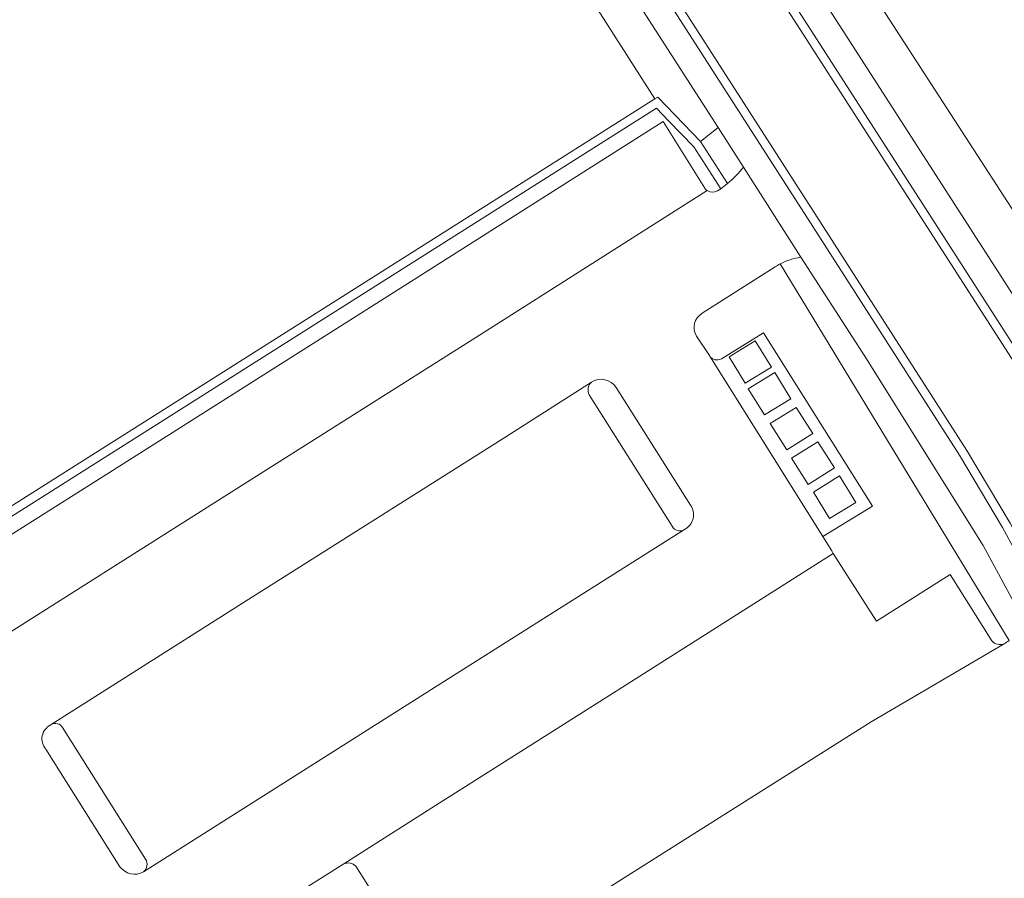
# Model space of a CAD drawing. Extents: x 184422 to 188298, y 343471 to 350189.
# Tile 480 of 513: x 187404 to 187461, y 349383 to 349432. Entities that reach past the tile are written whole.
import ezdxf

# ---------------------------------------------------------------- set-up
doc = ezdxf.new("R2010")
doc.units = 0
for name, color, linetype, lineweight in [('B-WA-GR-BEPLANTING_CULTUUR_HEESTERS-GV', 252, 'Continuous', 18), ('B-WA-GR-GRAS-GV', 252, 'Continuous', 13), ('B-WA-OG-TERREIN_CULTUURSCHEIDING-GV', 252, 'Continuous', 18), ('B-WA-OG-TERREIN_ERF-GV', 252, 'Continuous', 18), ('B-WA-OG-WEG-GV', 252, 'Continuous', 18), ('B-WA-VH-VERHARDING_ASFALT-GV', 252, 'Continuous', 18), ('B-WA-VH-VERHARDING_BETONSTRAATSTEEN-GV', 252, 'Continuous', 18), ('B-WA-VH-VERHARDING_GESLOTEN-GV', 252, 'Continuous', 18)]:
    doc.layers.add(name, color=color, linetype=linetype, lineweight=lineweight)

msp = doc.modelspace()

# ---------------------------------------------------------------- linework, layer by layer
at = {"layer": 'B-WA-GR-BEPLANTING_CULTUUR_HEESTERS-GV', "flags": 128}
for points in [[(187444.897, 349422.915), (187443.341, 349425.344), (187440.871, 349427.907), (187440.698, 349427.798), (187379.302, 349388.942), (187376.739, 349389.188), (187375.381, 349389.095), (187372.81, 349388.502), (187371.584, 349388.018), (187370.413, 349387.419), (187368.119, 349385.664), (187367.021, 349384.496), (187365.095, 349381.78), (187363.003, 349379.119), (187362.064, 349378.003), (187360.208, 349376.03), (187357.95, 349373.805), (187355.568, 349371.619), (187353.52, 349369.865), (187350.026, 349367.186)], [(187444.897, 349422.915), (187443.341, 349425.344), (187440.871, 349427.907), (187440.698, 349427.798), (187379.302, 349388.942), (187376.739, 349389.188), (187375.381, 349389.095), (187372.81, 349388.502), (187371.584, 349388.018), (187370.413, 349387.419), (187368.119, 349385.664), (187367.021, 349384.496), (187365.095, 349381.78), (187363.003, 349379.119), (187362.064, 349378.003), (187360.208, 349376.03), (187357.95, 349373.805), (187355.568, 349371.619), (187353.52, 349369.865), (187350.026, 349367.186)], [(187444.897, 349422.915), (187443.341, 349425.344), (187440.871, 349427.907), (187440.698, 349427.798), (187379.302, 349388.942), (187376.739, 349389.188), (187375.381, 349389.095), (187372.81, 349388.502), (187371.584, 349388.018), (187370.413, 349387.419), (187368.119, 349385.664), (187367.021, 349384.496), (187365.095, 349381.78), (187363.003, 349379.119), (187362.064, 349378.003), (187360.208, 349376.03), (187357.95, 349373.805), (187355.568, 349371.619), (187353.52, 349369.865), (187350.026, 349367.186)], [(187367.408, 349384.177), (187368.457, 349385.292), (187370.679, 349386.993), (187371.793, 349387.563), (187372.957, 349388.022), (187375.455, 349388.599), (187376.734, 349388.686), (187379.446, 349388.442), (187392.106, 349396.454), (187440.793, 349427.267), (187441.514, 349426.519), (187442.948, 349425.031), (187444.5, 349422.608)], [(187367.408, 349384.177), (187368.457, 349385.292), (187370.679, 349386.993), (187371.793, 349387.563), (187372.957, 349388.022), (187375.455, 349388.599), (187376.734, 349388.686), (187379.446, 349388.442), (187392.106, 349396.454), (187440.793, 349427.267), (187441.514, 349426.519), (187442.948, 349425.031), (187444.5, 349422.608)], [(187367.408, 349384.177), (187368.457, 349385.292), (187370.679, 349386.993), (187371.793, 349387.563), (187372.957, 349388.022), (187375.455, 349388.599), (187376.734, 349388.686), (187379.446, 349388.442), (187392.106, 349396.454), (187440.793, 349427.267), (187441.514, 349426.519), (187442.948, 349425.031), (187444.5, 349422.608)], [(187447.645, 349418.1), (187443.425, 349415.421)], [(187447.645, 349418.1), (187443.425, 349415.421)], [(187447.645, 349418.1), (187443.425, 349415.421)], [(187461.152, 349396.523), (187454.788, 349406.988), (187447.93, 349418.267)], [(187461.152, 349396.523), (187454.788, 349406.988), (187447.93, 349418.267)], [(187461.152, 349396.523), (187454.788, 349406.988), (187447.93, 349418.267)], [(187443.099, 349414.089), (187443.848, 349412.981), (187443.867, 349412.951)], [(187443.099, 349414.089), (187443.848, 349412.981), (187443.867, 349412.951)], [(187443.099, 349414.089), (187443.848, 349412.981), (187443.867, 349412.951)], [(187444.539, 349412.783), (187446.977, 349414.285), (187453.258, 349404.289), (187450.401, 349402.521), (187450.912, 349401.705), (187450.999, 349401.54)], [(187444.539, 349412.783), (187446.977, 349414.285), (187453.258, 349404.289), (187450.401, 349402.521), (187450.912, 349401.705), (187450.999, 349401.54)], [(187444.539, 349412.783), (187446.977, 349414.285), (187453.258, 349404.289), (187450.401, 349402.521), (187450.912, 349401.705), (187450.999, 349401.54)], [(187450.999, 349401.54), (187453.494, 349397.647), (187457.751, 349400.336), (187460.154, 349396.5)], [(187450.999, 349401.54), (187453.494, 349397.647), (187457.751, 349400.336), (187460.154, 349396.5)], [(187450.999, 349401.54), (187453.494, 349397.647), (187457.751, 349400.336), (187460.154, 349396.5)]]:
    msp.add_lwpolyline(points, dxfattribs=at)
at = {"layer": 'B-WA-GR-BEPLANTING_CULTUUR_HEESTERS-GV'}
for points in [[(187444.5, 349422.608, 0.017129), (187444.897, 349422.915)], [(187444.5, 349422.608, 0.017129), (187444.897, 349422.915)], [(187444.5, 349422.608, 0.017129), (187444.897, 349422.915)], [(187447.93, 349418.267, 0.020713), (187447.645, 349418.1)], [(187447.93, 349418.267, 0.020713), (187447.645, 349418.1)], [(187447.93, 349418.267, 0.020713), (187447.645, 349418.1)], [(187443.425, 349415.421, 0.401128), (187443.099, 349414.089)], [(187443.425, 349415.421, 0.401128), (187443.099, 349414.089)], [(187443.425, 349415.421, 0.401128), (187443.099, 349414.089)], [(187443.867, 349412.951, 0.383077), (187444.539, 349412.783)], [(187443.867, 349412.951, 0.383077), (187444.539, 349412.783)], [(187443.867, 349412.951, 0.383077), (187444.539, 349412.783)], [(187460.154, 349396.5, 0.298523), (187460.858, 349396.328)], [(187460.154, 349396.5, 0.298523), (187460.858, 349396.328)], [(187460.154, 349396.5, 0.298523), (187460.858, 349396.328)], [(187460.858, 349396.328, 0.022802), (187461.152, 349396.523)], [(187460.858, 349396.328, 0.022802), (187461.152, 349396.523)], [(187460.858, 349396.328, 0.022802), (187461.152, 349396.523)]]:
    msp.add_lwpolyline(points, format="xyb", dxfattribs=at)
at = {"layer": 'B-WA-GR-GRAS-GV', "flags": 128}
msp.add_lwpolyline([(187273.548, 349436.474), (187346.961, 349365.087), (187348.594, 349366.187), (187350.026, 349367.186), (187353.52, 349369.865), (187355.568, 349371.619), (187357.95, 349373.805), (187360.208, 349376.03), (187362.064, 349378.003), (187363.003, 349379.119), (187365.095, 349381.78), (187367.021, 349384.496), (187368.119, 349385.664), (187370.413, 349387.419), (187371.584, 349388.018), (187372.81, 349388.502), (187375.381, 349389.095), (187376.739, 349389.188), (187379.302, 349388.942), (187440.698, 349427.798), (187419.631, 349460.793)], dxfattribs=at)
msp.add_lwpolyline([(187273.548, 349436.474), (187346.961, 349365.087), (187348.594, 349366.187), (187350.026, 349367.186), (187353.52, 349369.865), (187355.568, 349371.619), (187357.95, 349373.805), (187360.208, 349376.03), (187362.064, 349378.003), (187363.003, 349379.119), (187365.095, 349381.78), (187367.021, 349384.496), (187368.119, 349385.664), (187370.413, 349387.419), (187371.584, 349388.018), (187372.81, 349388.502), (187375.381, 349389.095), (187376.739, 349389.188), (187379.302, 349388.942), (187440.698, 349427.798), (187419.631, 349460.793)], dxfattribs=at)
msp.add_lwpolyline([(187273.548, 349436.474), (187346.961, 349365.087), (187348.594, 349366.187), (187350.026, 349367.186), (187353.52, 349369.865), (187355.568, 349371.619), (187357.95, 349373.805), (187360.208, 349376.03), (187362.064, 349378.003), (187363.003, 349379.119), (187365.095, 349381.78), (187367.021, 349384.496), (187368.119, 349385.664), (187370.413, 349387.419), (187371.584, 349388.018), (187372.81, 349388.502), (187375.381, 349389.095), (187376.739, 349389.188), (187379.302, 349388.942), (187440.698, 349427.798), (187419.631, 349460.793)], dxfattribs=at)
at = {"layer": 'B-WA-OG-TERREIN_CULTUURSCHEIDING-GV', "flags": 128}
msp.add_lwpolyline([(187444.356, 349426.155), (187438.938, 349434.601), (187421.321, 349461.882), (187419.631, 349460.793), (187440.698, 349427.798), (187440.871, 349427.907), (187443.341, 349425.344)], close=True, dxfattribs=at)
msp.add_lwpolyline([(187444.356, 349426.155), (187438.938, 349434.601), (187421.321, 349461.882), (187419.631, 349460.793), (187440.698, 349427.798), (187440.871, 349427.907), (187443.341, 349425.344)], close=True, dxfattribs=at)
msp.add_lwpolyline([(187444.356, 349426.155), (187438.938, 349434.601), (187421.321, 349461.882), (187419.631, 349460.793), (187440.698, 349427.798), (187440.871, 349427.907), (187443.341, 349425.344)], close=True, dxfattribs=at)
for points in [[(187444.314, 349422.481), (187444.5, 349422.608), (187442.948, 349425.031), (187441.514, 349426.519), (187440.793, 349427.267), (187392.106, 349396.454), (187392.62, 349395.737), (187409.434, 349406.363), (187425.439, 349416.497), (187441.174, 349426.486), (187443.581, 349422.639)], [(187444.314, 349422.481), (187444.5, 349422.608), (187442.948, 349425.031), (187441.514, 349426.519), (187440.793, 349427.267), (187392.106, 349396.454), (187392.62, 349395.737), (187409.434, 349406.363), (187425.439, 349416.497), (187441.174, 349426.486), (187443.581, 349422.639)], [(187444.314, 349422.481), (187444.5, 349422.608), (187442.948, 349425.031), (187441.514, 349426.519), (187440.793, 349427.267), (187392.106, 349396.454), (187392.62, 349395.737), (187409.434, 349406.363), (187425.439, 349416.497), (187441.174, 349426.486), (187443.581, 349422.639)], [(187445.826, 349423.864), (187444.356, 349426.155), (187443.341, 349425.344)], [(187445.826, 349423.864), (187444.356, 349426.155), (187443.341, 349425.344)], [(187445.826, 349423.864), (187444.356, 349426.155), (187443.341, 349425.344)], [(187443.341, 349425.344), (187444.897, 349422.915)], [(187443.341, 349425.344), (187444.897, 349422.915)], [(187443.341, 349425.344), (187444.897, 349422.915)], [(187422.754, 349383.637), (187415.872, 349379.303), (187414.601, 349378.493), (187412.898, 349377.383)], [(187422.754, 349383.637), (187415.872, 349379.303), (187414.601, 349378.493), (187412.898, 349377.383)], [(187422.754, 349383.637), (187415.872, 349379.303), (187414.601, 349378.493), (187412.898, 349377.383)], [(187427.914, 349376.421), (187423.437, 349383.502)], [(187427.914, 349376.421), (187423.437, 349383.502)], [(187427.914, 349376.421), (187423.437, 349383.502)]]:
    msp.add_lwpolyline(points, dxfattribs=at)
at = {"layer": 'B-WA-OG-TERREIN_CULTUURSCHEIDING-GV'}
for points in [[(187444.897, 349422.915, 0.051124), (187445.826, 349423.864)], [(187444.897, 349422.915, 0.051124), (187445.826, 349423.864)], [(187444.897, 349422.915, 0.051124), (187445.826, 349423.864)], [(187443.581, 349422.639, 0.079875), (187443.725, 349422.507)], [(187443.581, 349422.639, 0.079875), (187443.725, 349422.507)], [(187443.581, 349422.639, 0.079875), (187443.725, 349422.507)], [(187443.725, 349422.507, 0.268253), (187444.314, 349422.481)], [(187443.725, 349422.507, 0.268253), (187444.314, 349422.481)], [(187443.725, 349422.507, 0.268253), (187444.314, 349422.481)], [(187423.437, 349383.502, 0.285632), (187422.754, 349383.637)], [(187423.437, 349383.502, 0.285632), (187422.754, 349383.637)], [(187423.437, 349383.502, 0.285632), (187422.754, 349383.637)]]:
    msp.add_lwpolyline(points, format="xyb", dxfattribs=at)
at = {"layer": 'B-WA-OG-TERREIN_ERF-GV', "flags": 128}
msp.add_lwpolyline([(187394.224, 349525.139), (187394.408, 349524.036), (187394.612, 349522.937), (187394.703, 349520.841), (187411.349, 349496.991), (187428.269, 349472.606), (187446.968, 349443.63), (187464.386, 349416.707), (187470.315, 349406.468), (187475.984, 349396.914), (187480.006, 349386.104), (187482.124, 349378.933), (187483.585, 349373.064), (187485.252, 349367.327), (187486.35, 349363.7), (187529.296, 349362.954), (187614.439, 349361.899)], dxfattribs=at)
msp.add_lwpolyline([(187394.224, 349525.139), (187394.408, 349524.036), (187394.612, 349522.937), (187394.703, 349520.841), (187411.349, 349496.991), (187428.269, 349472.606), (187446.968, 349443.63), (187464.386, 349416.707), (187470.315, 349406.468), (187475.984, 349396.914), (187480.006, 349386.104), (187482.124, 349378.933), (187483.585, 349373.064), (187485.252, 349367.327), (187486.35, 349363.7), (187529.296, 349362.954), (187614.439, 349361.899)], dxfattribs=at)
msp.add_lwpolyline([(187394.224, 349525.139), (187394.408, 349524.036), (187394.612, 349522.937), (187394.703, 349520.841), (187411.349, 349496.991), (187428.269, 349472.606), (187446.968, 349443.63), (187464.386, 349416.707), (187470.315, 349406.468), (187475.984, 349396.914), (187480.006, 349386.104), (187482.124, 349378.933), (187483.585, 349373.064), (187485.252, 349367.327), (187486.35, 349363.7), (187529.296, 349362.954), (187614.439, 349361.899)], dxfattribs=at)
at = {"layer": 'B-WA-OG-WEG-GV', "flags": 128}
msp.add_lwpolyline([(187482.862, 349363.761), (187486.35, 349363.7), (187485.252, 349367.327), (187483.585, 349373.064), (187482.124, 349378.933), (187480.006, 349386.104), (187475.984, 349396.914), (187470.315, 349406.468), (187464.386, 349416.707), (187446.968, 349443.63), (187428.269, 349472.606), (187411.349, 349496.991), (187394.703, 349520.841), (187386.599, 349529.886), (187385.11, 349528.774), (187385.504, 349528.294), (187385.31, 349528.123), (187397.154, 349512.547), (187401.765, 349506.293), (187406.324, 349500), (187415.66, 349486.747), (187424.759, 349473.329), (187425.086, 349472.885), (187463.577, 349413.051)], dxfattribs=at)
msp.add_lwpolyline([(187482.862, 349363.761), (187486.35, 349363.7), (187485.252, 349367.327), (187483.585, 349373.064), (187482.124, 349378.933), (187480.006, 349386.104), (187475.984, 349396.914), (187470.315, 349406.468), (187464.386, 349416.707), (187446.968, 349443.63), (187428.269, 349472.606), (187411.349, 349496.991), (187394.703, 349520.841), (187386.599, 349529.886), (187385.11, 349528.774), (187385.504, 349528.294), (187385.31, 349528.123), (187397.154, 349512.547), (187401.765, 349506.293), (187406.324, 349500), (187415.66, 349486.747), (187424.759, 349473.329), (187425.086, 349472.885), (187463.577, 349413.051)], dxfattribs=at)
msp.add_lwpolyline([(187482.862, 349363.761), (187486.35, 349363.7), (187485.252, 349367.327), (187483.585, 349373.064), (187482.124, 349378.933), (187480.006, 349386.104), (187475.984, 349396.914), (187470.315, 349406.468), (187464.386, 349416.707), (187446.968, 349443.63), (187428.269, 349472.606), (187411.349, 349496.991), (187394.703, 349520.841), (187386.599, 349529.886), (187385.11, 349528.774), (187385.504, 349528.294), (187385.31, 349528.123), (187397.154, 349512.547), (187401.765, 349506.293), (187406.324, 349500), (187415.66, 349486.747), (187424.759, 349473.329), (187425.086, 349472.885), (187463.577, 349413.051)], dxfattribs=at)
at = {"layer": 'B-WA-VH-VERHARDING_ASFALT-GV', "flags": 128}
for points in [[(187463.577, 349413.051), (187425.086, 349472.885), (187424.759, 349473.329), (187415.66, 349486.747), (187406.324, 349500), (187401.765, 349506.293), (187397.154, 349512.547), (187385.31, 349528.123), (187384.179, 349529.61)], [(187463.577, 349413.051), (187425.086, 349472.885), (187424.759, 349473.329), (187415.66, 349486.747), (187406.324, 349500), (187401.765, 349506.293), (187397.154, 349512.547), (187385.31, 349528.123), (187384.179, 349529.61)], [(187463.577, 349413.051), (187425.086, 349472.885), (187424.759, 349473.329), (187415.66, 349486.747), (187406.324, 349500), (187401.765, 349506.293), (187397.154, 349512.547), (187385.31, 349528.123), (187384.179, 349529.61)], [(187370.142, 349529.088), (187371.191, 349528.669), (187372.203, 349528.168), (187373.174, 349527.583), (187374.096, 349526.922), (187375.593, 349525.627), (187376.932, 349524.171), (187389.775, 349507.156), (187392.413, 349503.584), (187395.036, 349500), (187406.442, 349483.997), (187417.52, 349467.767), (187421.321, 349461.882), (187438.938, 349434.601), (187444.356, 349426.155), (187445.826, 349423.864), (187449.131, 349418.653), (187452.921, 349412.791), (187456.056, 349407.775), (187459.653, 349402.02), (187462.077, 349397.528)], [(187370.142, 349529.088), (187371.191, 349528.669), (187372.203, 349528.168), (187373.174, 349527.583), (187374.096, 349526.922), (187375.593, 349525.627), (187376.932, 349524.171), (187389.775, 349507.156), (187392.413, 349503.584), (187395.036, 349500), (187406.442, 349483.997), (187417.52, 349467.767), (187421.321, 349461.882), (187438.938, 349434.601), (187444.356, 349426.155), (187445.826, 349423.864), (187449.131, 349418.653), (187452.921, 349412.791), (187456.056, 349407.775), (187459.653, 349402.02), (187462.077, 349397.528)], [(187370.142, 349529.088), (187371.191, 349528.669), (187372.203, 349528.168), (187373.174, 349527.583), (187374.096, 349526.922), (187375.593, 349525.627), (187376.932, 349524.171), (187389.775, 349507.156), (187392.413, 349503.584), (187395.036, 349500), (187406.442, 349483.997), (187417.52, 349467.767), (187421.321, 349461.882), (187438.938, 349434.601), (187444.356, 349426.155), (187445.826, 349423.864), (187449.131, 349418.653), (187452.921, 349412.791), (187456.056, 349407.775), (187459.653, 349402.02), (187462.077, 349397.528)], [(187461.989, 349411.746), (187423.481, 349471.66), (187422.975, 349472.368), (187413.633, 349486.132), (187404.035, 349499.709), (187399.766, 349505.571), (187395.448, 349511.4), (187383.873, 349526.651), (187384.271, 349526.954), (187384.119, 349527.154)], [(187461.989, 349411.746), (187423.481, 349471.66), (187422.975, 349472.368), (187413.633, 349486.132), (187404.035, 349499.709), (187399.766, 349505.571), (187395.448, 349511.4), (187383.873, 349526.651), (187384.271, 349526.954), (187384.119, 349527.154)], [(187461.989, 349411.746), (187423.481, 349471.66), (187422.975, 349472.368), (187413.633, 349486.132), (187404.035, 349499.709), (187399.766, 349505.571), (187395.448, 349511.4), (187383.873, 349526.651), (187384.271, 349526.954), (187384.119, 349527.154)], [(187384.119, 349527.154), (187384.271, 349526.954), (187395.848, 349511.7), (187400.169, 349505.867), (187404.441, 349500), (187414.044, 349486.417), (187423.385, 349472.654), (187423.895, 349471.941), (187462.408, 349412.02)], [(187384.119, 349527.154), (187384.271, 349526.954), (187395.848, 349511.7), (187400.169, 349505.867), (187404.441, 349500), (187414.044, 349486.417), (187423.385, 349472.654), (187423.895, 349471.941), (187462.408, 349412.02)], [(187384.119, 349527.154), (187384.271, 349526.954), (187395.848, 349511.7), (187400.169, 349505.867), (187404.441, 349500), (187414.044, 349486.417), (187423.385, 349472.654), (187423.895, 349471.941), (187462.408, 349412.02)], [(187475.253, 349341.406), (187474.181, 349272.349), (187475.688, 349272.326), (187476.546, 349329.025), (187476.765, 349342.381), (187476.525, 349351.159), (187475.483, 349361.319), (187473.827, 349370.16), (187471.733, 349378.035), (187467.831, 349388.913), (187464.462, 349396.252), (187460.774, 349403.055), (187458.282, 349407.235), (187449.814, 349420.43), (187439.799, 349436.056), (187418.837, 349468.526), (187408.048, 349484.375), (187396.938, 349500), (187394.002, 349504.018), (187391.045, 349508.022), (187379.454, 349523.298), (187379.33, 349523.462)], [(187475.253, 349341.406), (187474.181, 349272.349), (187475.688, 349272.326), (187476.546, 349329.025), (187476.765, 349342.381), (187476.525, 349351.159), (187475.483, 349361.319), (187473.827, 349370.16), (187471.733, 349378.035), (187467.831, 349388.913), (187464.462, 349396.252), (187460.774, 349403.055), (187458.282, 349407.235), (187449.814, 349420.43), (187439.799, 349436.056), (187418.837, 349468.526), (187408.048, 349484.375), (187396.938, 349500), (187394.002, 349504.018), (187391.045, 349508.022), (187379.454, 349523.298), (187379.33, 349523.462)], [(187475.253, 349341.406), (187474.181, 349272.349), (187475.688, 349272.326), (187476.546, 349329.025), (187476.765, 349342.381), (187476.525, 349351.159), (187475.483, 349361.319), (187473.827, 349370.16), (187471.733, 349378.035), (187467.831, 349388.913), (187464.462, 349396.252), (187460.774, 349403.055), (187458.282, 349407.235), (187449.814, 349420.43), (187439.799, 349436.056), (187418.837, 349468.526), (187408.048, 349484.375), (187396.938, 349500), (187394.002, 349504.018), (187391.045, 349508.022), (187379.454, 349523.298), (187379.33, 349523.462)], [(187440.22, 349436.326), (187450.235, 349420.7), (187458.707, 349407.498), (187461.209, 349403.302), (187464.909, 349396.476), (187468.294, 349389.102), (187472.211, 349378.184), (187474.315, 349370.27), (187475.978, 349361.391), (187477.024, 349351.191), (187477.265, 349342.384), (187477.046, 349329.017), (187476.188, 349272.32), (187480.957, 349272.267), (187481.074, 349278.632), (187481.307, 349290.487), (187481.606, 349304.723), (187482.137, 349320.339), (187482.373, 349341.338)], [(187440.22, 349436.326), (187450.235, 349420.7), (187458.707, 349407.498), (187461.209, 349403.302), (187464.909, 349396.476), (187468.294, 349389.102), (187472.211, 349378.184), (187474.315, 349370.27), (187475.978, 349361.391), (187477.024, 349351.191), (187477.265, 349342.384), (187477.046, 349329.017), (187476.188, 349272.32), (187480.957, 349272.267), (187481.074, 349278.632), (187481.307, 349290.487), (187481.606, 349304.723), (187482.137, 349320.339), (187482.373, 349341.338)], [(187440.22, 349436.326), (187450.235, 349420.7), (187458.707, 349407.498), (187461.209, 349403.302), (187464.909, 349396.476), (187468.294, 349389.102), (187472.211, 349378.184), (187474.315, 349370.27), (187475.978, 349361.391), (187477.024, 349351.191), (187477.265, 349342.384), (187477.046, 349329.017), (187476.188, 349272.32), (187480.957, 349272.267), (187481.074, 349278.632), (187481.307, 349290.487), (187481.606, 349304.723), (187482.137, 349320.339), (187482.373, 349341.338)], [(187449.131, 349418.653), (187445.826, 349423.864)], [(187449.131, 349418.653), (187445.826, 349423.864)], [(187449.131, 349418.653), (187445.826, 349423.864)], [(187444.5, 349422.608), (187444.314, 349422.481)], [(187444.5, 349422.608), (187444.314, 349422.481)], [(187444.5, 349422.608), (187444.314, 349422.481)], [(187443.725, 349422.507), (187430.36, 349414.03), (187416.237, 349405.088), (187401.883, 349396), (187394.765, 349391.462), (187393.285, 349390.519), (187393.539, 349390.133), (187395.025, 349391.056)], [(187443.725, 349422.507), (187430.36, 349414.03), (187416.237, 349405.088), (187401.883, 349396), (187394.765, 349391.462), (187393.285, 349390.519), (187393.539, 349390.133), (187395.025, 349391.056)], [(187443.725, 349422.507), (187430.36, 349414.03), (187416.237, 349405.088), (187401.883, 349396), (187394.765, 349391.462), (187393.285, 349390.519), (187393.539, 349390.133), (187395.025, 349391.056)], [(187443.425, 349415.421), (187447.645, 349418.1)], [(187443.425, 349415.421), (187447.645, 349418.1)], [(187443.425, 349415.421), (187447.645, 349418.1)], [(187450.401, 349402.521), (187443.867, 349412.951), (187443.848, 349412.981), (187443.099, 349414.089)], [(187450.401, 349402.521), (187443.867, 349412.951), (187443.848, 349412.981), (187443.099, 349414.089)], [(187450.401, 349402.521), (187443.867, 349412.951), (187443.848, 349412.981), (187443.099, 349414.089)], [(187405.824, 349391.652), (187405.847, 349391.666), (187417.477, 349399.051), (187431.881, 349408.158), (187437.035, 349411.447)], [(187405.824, 349391.652), (187405.847, 349391.666), (187417.477, 349399.051), (187431.881, 349408.158), (187437.035, 349411.447)], [(187405.824, 349391.652), (187405.847, 349391.666), (187417.477, 349399.051), (187431.881, 349408.158), (187437.035, 349411.447)], [(187438.475, 349411.141), (187442.758, 349404.345)], [(187438.475, 349411.141), (187442.758, 349404.345)], [(187438.475, 349411.141), (187442.758, 349404.345)], [(187442.421, 349402.935), (187442.42, 349402.934), (187442.419, 349402.933), (187427.769, 349393.682), (187411.176, 349383.165)], [(187442.421, 349402.935), (187442.42, 349402.934), (187442.419, 349402.933), (187427.769, 349393.682), (187411.176, 349383.165)], [(187442.421, 349402.935), (187442.42, 349402.934), (187442.419, 349402.933), (187427.769, 349393.682), (187411.176, 349383.165)], [(187412.898, 349377.383), (187414.601, 349378.493), (187415.872, 349379.303), (187422.754, 349383.637), (187428.246, 349387.131), (187439.039, 349393.964), (187450.999, 349401.54), (187450.912, 349401.705), (187450.401, 349402.521)], [(187412.898, 349377.383), (187414.601, 349378.493), (187415.872, 349379.303), (187422.754, 349383.637), (187428.246, 349387.131), (187439.039, 349393.964), (187450.999, 349401.54), (187450.912, 349401.705), (187450.401, 349402.521)], [(187412.898, 349377.383), (187414.601, 349378.493), (187415.872, 349379.303), (187422.754, 349383.637), (187428.246, 349387.131), (187439.039, 349393.964), (187450.999, 349401.54), (187450.912, 349401.705), (187450.401, 349402.521)], [(187460.858, 349396.328), (187453.178, 349391.824), (187438.784, 349382.73), (187428.188, 349375.963), (187428.699, 349375.112), (187430.941, 349371.55)], [(187460.858, 349396.328), (187453.178, 349391.824), (187438.784, 349382.73), (187428.188, 349375.963), (187428.699, 349375.112), (187430.941, 349371.55)], [(187460.858, 349396.328), (187453.178, 349391.824), (187438.784, 349382.73), (187428.188, 349375.963), (187428.699, 349375.112), (187430.941, 349371.55)], [(187409.823, 349383.462), (187405.55, 349390.254)], [(187409.823, 349383.462), (187405.55, 349390.254)], [(187409.823, 349383.462), (187405.55, 349390.254)]]:
    msp.add_lwpolyline(points, dxfattribs=at)
at = {"layer": 'B-WA-VH-VERHARDING_ASFALT-GV'}
for points in [[(187445.826, 349423.864, -0.051124), (187444.897, 349422.915)], [(187445.826, 349423.864, -0.051124), (187444.897, 349422.915)], [(187445.826, 349423.864, -0.051124), (187444.897, 349422.915)], [(187444.897, 349422.915, -0.017129), (187444.5, 349422.608)], [(187444.897, 349422.915, -0.017129), (187444.5, 349422.608)], [(187444.897, 349422.915, -0.017129), (187444.5, 349422.608)], [(187444.314, 349422.481, -0.268253), (187443.725, 349422.507)], [(187444.314, 349422.481, -0.268253), (187443.725, 349422.507)], [(187444.314, 349422.481, -0.268253), (187443.725, 349422.507)], [(187447.93, 349418.267, -0.086491), (187449.131, 349418.653)], [(187447.93, 349418.267, -0.086491), (187449.131, 349418.653)], [(187447.93, 349418.267, -0.086491), (187449.131, 349418.653)], [(187447.645, 349418.1, -0.020713), (187447.93, 349418.267)], [(187447.645, 349418.1, -0.020713), (187447.93, 349418.267)], [(187447.645, 349418.1, -0.020713), (187447.93, 349418.267)], [(187443.099, 349414.089, -0.401128), (187443.425, 349415.421)], [(187443.099, 349414.089, -0.401128), (187443.425, 349415.421)], [(187443.099, 349414.089, -0.401128), (187443.425, 349415.421)], [(187437.035, 349411.447, -0.402884), (187438.475, 349411.141)], [(187437.035, 349411.447, -0.402884), (187438.475, 349411.141)], [(187437.035, 349411.447, -0.402884), (187438.475, 349411.141)], [(187442.758, 349404.345, -0.457421), (187442.421, 349402.935)], [(187442.758, 349404.345, -0.457421), (187442.421, 349402.935)], [(187442.758, 349404.345, -0.457421), (187442.421, 349402.935)], [(187461.152, 349396.523, -0.022802), (187460.858, 349396.328)], [(187461.152, 349396.523, -0.022802), (187460.858, 349396.328)], [(187461.152, 349396.523, -0.022802), (187460.858, 349396.328)], [(187405.55, 349390.254, -0.504957), (187405.824, 349391.652)], [(187405.55, 349390.254, -0.504957), (187405.824, 349391.652)], [(187405.55, 349390.254, -0.504957), (187405.824, 349391.652)], [(187411.176, 349383.165, -0.380628), (187409.823, 349383.462)], [(187411.176, 349383.165, -0.380628), (187409.823, 349383.462)], [(187411.176, 349383.165, -0.380628), (187409.823, 349383.462)]]:
    msp.add_lwpolyline(points, format="xyb", dxfattribs=at)
at = {"layer": 'B-WA-VH-VERHARDING_BETONSTRAATSTEEN-GV', "flags": 128}
for points in [[(187462.408, 349412.02), (187423.895, 349471.941), (187423.385, 349472.654), (187414.044, 349486.417), (187404.441, 349500), (187400.169, 349505.867), (187395.848, 349511.7), (187384.271, 349526.954), (187383.873, 349526.651), (187395.448, 349511.4), (187399.766, 349505.571), (187404.035, 349499.709), (187413.633, 349486.132), (187422.975, 349472.368), (187423.481, 349471.66), (187461.989, 349411.746)], [(187462.408, 349412.02), (187423.895, 349471.941), (187423.385, 349472.654), (187414.044, 349486.417), (187404.441, 349500), (187400.169, 349505.867), (187395.848, 349511.7), (187384.271, 349526.954), (187383.873, 349526.651), (187395.448, 349511.4), (187399.766, 349505.571), (187404.035, 349499.709), (187413.633, 349486.132), (187422.975, 349472.368), (187423.481, 349471.66), (187461.989, 349411.746)], [(187462.408, 349412.02), (187423.895, 349471.941), (187423.385, 349472.654), (187414.044, 349486.417), (187404.441, 349500), (187400.169, 349505.867), (187395.848, 349511.7), (187384.271, 349526.954), (187383.873, 349526.651), (187395.448, 349511.4), (187399.766, 349505.571), (187404.035, 349499.709), (187413.633, 349486.132), (187422.975, 349472.368), (187423.481, 349471.66), (187461.989, 349411.746)], [(187476.188, 349272.32), (187477.046, 349329.017), (187477.265, 349342.384), (187477.024, 349351.191), (187475.978, 349361.391), (187474.315, 349370.27), (187472.211, 349378.184), (187468.294, 349389.102), (187464.909, 349396.476), (187461.209, 349403.302), (187458.707, 349407.498), (187450.235, 349420.7), (187440.22, 349436.326)], [(187476.188, 349272.32), (187477.046, 349329.017), (187477.265, 349342.384), (187477.024, 349351.191), (187475.978, 349361.391), (187474.315, 349370.27), (187472.211, 349378.184), (187468.294, 349389.102), (187464.909, 349396.476), (187461.209, 349403.302), (187458.707, 349407.498), (187450.235, 349420.7), (187440.22, 349436.326)], [(187476.188, 349272.32), (187477.046, 349329.017), (187477.265, 349342.384), (187477.024, 349351.191), (187475.978, 349361.391), (187474.315, 349370.27), (187472.211, 349378.184), (187468.294, 349389.102), (187464.909, 349396.476), (187461.209, 349403.302), (187458.707, 349407.498), (187450.235, 349420.7), (187440.22, 349436.326)], [(187439.799, 349436.056), (187449.814, 349420.43), (187458.282, 349407.235), (187460.774, 349403.055), (187464.462, 349396.252), (187467.831, 349388.913), (187471.733, 349378.035), (187473.827, 349370.16), (187475.483, 349361.319), (187476.525, 349351.159), (187476.765, 349342.381), (187476.546, 349329.025), (187475.688, 349272.326)], [(187439.799, 349436.056), (187449.814, 349420.43), (187458.282, 349407.235), (187460.774, 349403.055), (187464.462, 349396.252), (187467.831, 349388.913), (187471.733, 349378.035), (187473.827, 349370.16), (187475.483, 349361.319), (187476.525, 349351.159), (187476.765, 349342.381), (187476.546, 349329.025), (187475.688, 349272.326)], [(187439.799, 349436.056), (187449.814, 349420.43), (187458.282, 349407.235), (187460.774, 349403.055), (187464.462, 349396.252), (187467.831, 349388.913), (187471.733, 349378.035), (187473.827, 349370.16), (187475.483, 349361.319), (187476.525, 349351.159), (187476.765, 349342.381), (187476.546, 349329.025), (187475.688, 349272.326)], [(187443.581, 349422.639), (187441.174, 349426.486), (187425.439, 349416.497), (187409.434, 349406.363), (187392.62, 349395.737), (187394.919, 349392.18)], [(187443.581, 349422.639), (187441.174, 349426.486), (187425.439, 349416.497), (187409.434, 349406.363), (187392.62, 349395.737), (187394.919, 349392.18)], [(187443.581, 349422.639), (187441.174, 349426.486), (187425.439, 349416.497), (187409.434, 349406.363), (187392.62, 349395.737), (187394.919, 349392.18)], [(187394.765, 349391.462), (187401.883, 349396), (187416.237, 349405.088), (187430.36, 349414.03), (187443.725, 349422.507)], [(187394.765, 349391.462), (187401.883, 349396), (187416.237, 349405.088), (187430.36, 349414.03), (187443.725, 349422.507)], [(187394.765, 349391.462), (187401.883, 349396), (187416.237, 349405.088), (187430.36, 349414.03), (187443.725, 349422.507)], [(187443.867, 349412.951), (187450.401, 349402.521), (187453.258, 349404.289), (187446.977, 349414.285), (187444.539, 349412.783)], [(187443.867, 349412.951), (187450.401, 349402.521), (187453.258, 349404.289), (187446.977, 349414.285), (187444.539, 349412.783)], [(187443.867, 349412.951), (187450.401, 349402.521), (187453.258, 349404.289), (187446.977, 349414.285), (187444.539, 349412.783)], [(187437.035, 349411.447), (187431.881, 349408.158), (187417.477, 349399.051), (187405.847, 349391.666)], [(187437.035, 349411.447), (187431.881, 349408.158), (187417.477, 349399.051), (187405.847, 349391.666)], [(187437.035, 349411.447), (187431.881, 349408.158), (187417.477, 349399.051), (187405.847, 349391.666)], [(187436.91, 349410.716), (187441.692, 349403.119)], [(187441.692, 349403.119), (187436.91, 349410.716)], [(187436.91, 349410.716), (187441.692, 349403.119)], [(187441.692, 349403.119), (187436.91, 349410.716)], [(187436.91, 349410.716), (187441.692, 349403.119)], [(187441.692, 349403.119), (187436.91, 349410.716)], [(187442.758, 349404.345), (187438.475, 349411.141)], [(187442.758, 349404.345), (187438.475, 349411.141)], [(187442.758, 349404.345), (187438.475, 349411.141)], [(187411.176, 349383.165), (187427.769, 349393.682), (187442.419, 349402.933)], [(187411.176, 349383.165), (187427.769, 349393.682), (187442.419, 349402.933)], [(187411.176, 349383.165), (187427.769, 349393.682), (187442.419, 349402.933)], [(187442.419, 349402.933), (187442.42, 349402.934), (187442.421, 349402.935)], [(187442.419, 349402.933), (187442.42, 349402.934), (187442.421, 349402.935)], [(187442.419, 349402.933), (187442.42, 349402.934), (187442.421, 349402.935)], [(187460.154, 349396.5), (187457.751, 349400.336), (187453.494, 349397.647), (187450.999, 349401.54), (187439.039, 349393.964), (187428.246, 349387.131), (187422.754, 349383.637)], [(187460.154, 349396.5), (187457.751, 349400.336), (187453.494, 349397.647), (187450.999, 349401.54), (187439.039, 349393.964), (187428.246, 349387.131), (187422.754, 349383.637)], [(187460.154, 349396.5), (187457.751, 349400.336), (187453.494, 349397.647), (187450.999, 349401.54), (187439.039, 349393.964), (187428.246, 349387.131), (187422.754, 349383.637)], [(187427.971, 349376.326), (187428.188, 349375.963), (187438.784, 349382.73), (187453.178, 349391.824), (187460.858, 349396.328)], [(187427.971, 349376.326), (187428.188, 349375.963), (187438.784, 349382.73), (187453.178, 349391.824), (187460.858, 349396.328)], [(187427.971, 349376.326), (187428.188, 349375.963), (187438.784, 349382.73), (187453.178, 349391.824), (187460.858, 349396.328)], [(187405.847, 349391.666), (187405.824, 349391.652)], [(187405.847, 349391.666), (187405.824, 349391.652)], [(187405.847, 349391.666), (187405.824, 349391.652)], [(187411.3, 349383.902), (187406.511, 349391.498)], [(187406.511, 349391.498), (187411.3, 349383.902)], [(187411.3, 349383.902), (187406.511, 349391.498)], [(187406.511, 349391.498), (187411.3, 349383.902)], [(187411.3, 349383.902), (187406.511, 349391.498)], [(187406.511, 349391.498), (187411.3, 349383.902)], [(187405.55, 349390.254), (187409.823, 349383.462)], [(187405.55, 349390.254), (187409.823, 349383.462)], [(187405.55, 349390.254), (187409.823, 349383.462)], [(187423.437, 349383.502), (187427.914, 349376.421)], [(187423.437, 349383.502), (187427.914, 349376.421)], [(187423.437, 349383.502), (187427.914, 349376.421)]]:
    msp.add_lwpolyline(points, dxfattribs=at)
at = {"layer": 'B-WA-VH-VERHARDING_BETONSTRAATSTEEN-GV'}
for points in [[(187443.725, 349422.507, -0.079875), (187443.581, 349422.639)], [(187443.725, 349422.507, -0.079875), (187443.581, 349422.639)], [(187443.725, 349422.507, -0.079875), (187443.581, 349422.639)], [(187444.539, 349412.783, -0.383077), (187443.867, 349412.951)], [(187444.539, 349412.783, -0.383077), (187443.867, 349412.951)], [(187444.539, 349412.783, -0.383077), (187443.867, 349412.951)], [(187437.035, 349411.447, 0.326979), (187436.91, 349410.716)], [(187436.91, 349410.716, -0.326979), (187437.035, 349411.447)], [(187437.035, 349411.447, 0.326979), (187436.91, 349410.716)], [(187436.91, 349410.716, -0.326979), (187437.035, 349411.447)], [(187437.035, 349411.447, 0.326979), (187436.91, 349410.716)], [(187436.91, 349410.716, -0.326979), (187437.035, 349411.447)], [(187438.475, 349411.141, 0.402884), (187437.035, 349411.447)], [(187438.475, 349411.141, 0.402884), (187437.035, 349411.447)], [(187438.475, 349411.141, 0.402884), (187437.035, 349411.447)], [(187442.421, 349402.935, 0.457421), (187442.758, 349404.345)], [(187442.421, 349402.935, 0.457421), (187442.758, 349404.345)], [(187442.421, 349402.935, 0.457421), (187442.758, 349404.345)], [(187441.692, 349403.119, 0.42955), (187442.419, 349402.933)], [(187442.419, 349402.933, -0.42955), (187441.692, 349403.119)], [(187441.692, 349403.119, 0.42955), (187442.419, 349402.933)], [(187442.419, 349402.933, -0.42955), (187441.692, 349403.119)], [(187441.692, 349403.119, 0.42955), (187442.419, 349402.933)], [(187442.419, 349402.933, -0.42955), (187441.692, 349403.119)], [(187460.858, 349396.328, -0.298523), (187460.154, 349396.5)], [(187460.858, 349396.328, -0.298523), (187460.154, 349396.5)], [(187460.858, 349396.328, -0.298523), (187460.154, 349396.5)], [(187405.824, 349391.652, 0.504957), (187405.55, 349390.254)], [(187405.824, 349391.652, 0.504957), (187405.55, 349390.254)], [(187405.824, 349391.652, 0.504957), (187405.55, 349390.254)], [(187406.511, 349391.498, 0.415436), (187405.847, 349391.666)], [(187405.847, 349391.666, -0.415436), (187406.511, 349391.498)], [(187406.511, 349391.498, 0.415436), (187405.847, 349391.666)], [(187405.847, 349391.666, -0.415436), (187406.511, 349391.498)], [(187406.511, 349391.498, 0.415436), (187405.847, 349391.666)], [(187405.847, 349391.666, -0.415436), (187406.511, 349391.498)], [(187409.823, 349383.462, 0.380628), (187411.176, 349383.165)], [(187409.823, 349383.462, 0.380628), (187411.176, 349383.165)], [(187409.823, 349383.462, 0.380628), (187411.176, 349383.165)], [(187411.176, 349383.165, 0.387812), (187411.3, 349383.902)], [(187411.3, 349383.902, -0.387812), (187411.176, 349383.165)], [(187411.176, 349383.165, 0.387812), (187411.3, 349383.902)], [(187411.3, 349383.902, -0.387812), (187411.176, 349383.165)], [(187411.176, 349383.165, 0.387812), (187411.3, 349383.902)], [(187411.3, 349383.902, -0.387812), (187411.176, 349383.165)], [(187422.754, 349383.637, -0.285632), (187423.437, 349383.502)], [(187422.754, 349383.637, -0.285632), (187423.437, 349383.502)], [(187422.754, 349383.637, -0.285632), (187423.437, 349383.502)]]:
    msp.add_lwpolyline(points, format="xyb", dxfattribs=at)
at = {"layer": 'B-WA-VH-VERHARDING_BETONSTRAATSTEEN-GV', "flags": 128}
for points in [[(187445.91, 349411.38), (187444.983, 349412.897), (187446.499, 349413.836), (187447.434, 349412.313)], [(187445.91, 349411.38), (187444.983, 349412.897), (187446.499, 349413.836), (187447.434, 349412.313)], [(187445.91, 349411.38), (187444.983, 349412.897), (187446.499, 349413.836), (187447.434, 349412.313)], [(187447.033, 349409.549), (187446.094, 349411.059), (187447.624, 349411.994), (187448.546, 349410.477)], [(187447.033, 349409.549), (187446.094, 349411.059), (187447.624, 349411.994), (187448.546, 349410.477)], [(187447.033, 349409.549), (187446.094, 349411.059), (187447.624, 349411.994), (187448.546, 349410.477)], [(187448.312, 349407.528), (187447.356, 349409.05), (187448.864, 349409.977), (187449.818, 349408.474)], [(187448.312, 349407.528), (187447.356, 349409.05), (187448.864, 349409.977), (187449.818, 349408.474)], [(187448.312, 349407.528), (187447.356, 349409.05), (187448.864, 349409.977), (187449.818, 349408.474)], [(187449.558, 349405.527), (187448.591, 349407.052), (187450.11, 349407.994), (187451.074, 349406.49)], [(187449.558, 349405.527), (187448.591, 349407.052), (187450.11, 349407.994), (187451.074, 349406.49)], [(187449.558, 349405.527), (187448.591, 349407.052), (187450.11, 349407.994), (187451.074, 349406.49)], [(187450.778, 349403.565), (187449.856, 349405.1), (187451.369, 349406.031), (187452.304, 349404.498)], [(187450.778, 349403.565), (187449.856, 349405.1), (187451.369, 349406.031), (187452.304, 349404.498)], [(187450.778, 349403.565), (187449.856, 349405.1), (187451.369, 349406.031), (187452.304, 349404.498)]]:
    msp.add_lwpolyline(points, close=True, dxfattribs=at)
at = {"layer": 'B-WA-VH-VERHARDING_GESLOTEN-GV', "flags": 128}
for points in [[(187445.91, 349411.38), (187447.434, 349412.313), (187446.499, 349413.836), (187444.983, 349412.897)], [(187445.91, 349411.38), (187447.434, 349412.313), (187446.499, 349413.836), (187444.983, 349412.897)], [(187445.91, 349411.38), (187447.434, 349412.313), (187446.499, 349413.836), (187444.983, 349412.897)], [(187447.033, 349409.549), (187448.546, 349410.477), (187447.624, 349411.994), (187446.094, 349411.059)], [(187447.033, 349409.549), (187448.546, 349410.477), (187447.624, 349411.994), (187446.094, 349411.059)], [(187447.033, 349409.549), (187448.546, 349410.477), (187447.624, 349411.994), (187446.094, 349411.059)], [(187448.312, 349407.528), (187449.818, 349408.474), (187448.864, 349409.977), (187447.356, 349409.05)], [(187448.312, 349407.528), (187449.818, 349408.474), (187448.864, 349409.977), (187447.356, 349409.05)], [(187448.312, 349407.528), (187449.818, 349408.474), (187448.864, 349409.977), (187447.356, 349409.05)]]:
    msp.add_lwpolyline(points, close=True, dxfattribs=at)

doc.saveas('drawing.dxf')
